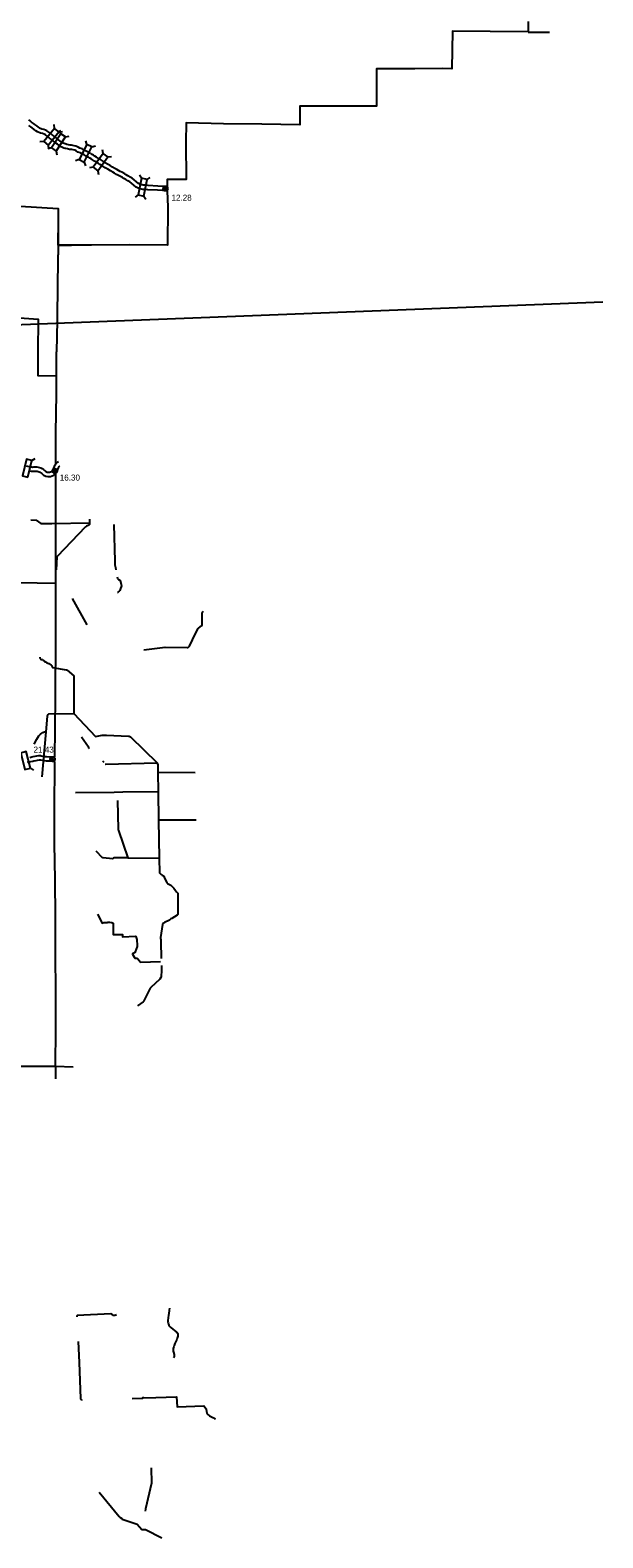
# Model space of a CAD drawing. Extents: x -939622 to -934245, y 1383184 to 1385301.
# Drawn here: x -936224 to -936103.7, y 1383921.9 to 1384238.5 of the extents above; entities that cross this region are included whole.
import ezdxf

# ---------------------------------------------------------------- set-up
doc = ezdxf.new("R2010")
doc.units = 0
for name, color, linetype in [('10', 7, 'Continuous'), ('2', 7, 'Continuous'), ('20', 7, 'Continuous'), ('25', 7, 'Continuous'), ('26', 7, 'Continuous'), ('35', 7, 'Continuous'), ('8', 7, 'Continuous'), ('Level 15', 7, 'Continuous'), ('Level 2', 7, 'Continuous'), ('Level 20', 7, 'Continuous'), ('Level 25', 7, 'Continuous'), ('Level 26', 7, 'Continuous')]:
    doc.layers.add(name, color=color, linetype=linetype)

msp = doc.modelspace()

# ---------------------------------------------------------------- linework, layer by layer
at = {"layer": '10'}
for points in [[(-936224.82, 1384147.05), (-936223.96, 1384146.84), (-936223.65, 1384146.79), (-936223.46, 1384146.77), (-936223.23, 1384146.78), (-936222.86, 1384146.8), (-936222.6, 1384146.8), (-936222.31, 1384146.76), (-936222, 1384146.69), (-936221.73, 1384146.6), (-936221.46, 1384146.45), (-936221.16, 1384146.26), (-936220.95, 1384146.07), (-936220.78, 1384145.93), (-936220.65, 1384145.83), (-936220.55, 1384145.78), (-936220.41, 1384145.72), (-936220.16, 1384145.67), (-936220.02, 1384145.67), (-936219.89, 1384145.68), (-936219.69, 1384145.74), (-936219.5, 1384145.84), (-936219.38, 1384145.93), (-936219.24, 1384146.06), (-936219.17, 1384146.15), (-936219.06, 1384146.33), (-936218.99, 1384146.53), (-936218.87, 1384146.89), (-936218.75, 1384147.2), (-936218.58, 1384147.43), (-936218.4, 1384147.63), (-936218.13, 1384147.87), (-936218.05, 1384147.92)], [(-936224.14, 1384145.96), (-936223.78, 1384145.9), (-936223.5, 1384145.87), (-936223.19, 1384145.88), (-936222.83, 1384145.9), (-936222.66, 1384145.9), (-936222.47, 1384145.88), (-936222.26, 1384145.83), (-936222.1, 1384145.78), (-936221.92, 1384145.67), (-936221.7, 1384145.54), (-936221.53, 1384145.39), (-936221.34, 1384145.22), (-936221.14, 1384145.08), (-936220.93, 1384144.96), (-936220.67, 1384144.86), (-936220.26, 1384144.77), (-936219.98, 1384144.77), (-936219.71, 1384144.8), (-936219.35, 1384144.9), (-936219.03, 1384145.06), (-936218.8, 1384145.23), (-936218.56, 1384145.46), (-936218.42, 1384145.65), (-936218.24, 1384145.95), (-936218.14, 1384146.25), (-936218.03, 1384146.57), (-936217.95, 1384146.76), (-936217.88, 1384146.87), (-936217.77, 1384147), (-936217.71, 1384147.05)], [(-936224.56, 1384084.76), (-936223.84, 1384084.92), (-936223.41, 1384085.02), (-936223.17, 1384085.07), (-936222.73, 1384085.15), (-936222.4, 1384085.21), (-936222.03, 1384085.27), (-936221.98, 1384085.27), (-936221.88, 1384085.27), (-936221.8, 1384085.25), (-936221.03, 1384085.11), (-936220.59, 1384085.07), (-936219.85, 1384085.04), (-936219.12, 1384085), (-936218.79, 1384084.97)], [(-936224.04, 1384085.8), (-936223.6, 1384085.9), (-936223.35, 1384085.95), (-936222.89, 1384086.04), (-936222.54, 1384086.09), (-936222.12, 1384086.16), (-936221.98, 1384086.17), (-936221.81, 1384086.17), (-936221.65, 1384086.14), (-936220.9, 1384086), (-936220.53, 1384085.96), (-936219.81, 1384085.94), (-936219.06, 1384085.9), (-936218.79, 1384085.87)]]:
    msp.add_lwpolyline(points, dxfattribs=at)
at = {"layer": '2'}
for points in [[(-936249.78, 1384202.29), (-936241.91, 1384201.99), (-936233.98, 1384201.73), (-936226.05, 1384201.54), (-936218.08, 1384201.04), (-936218.12, 1384193.34), (-936218.2, 1384185.42), (-936218.31, 1384177.53), (-936218.43, 1384170.98)], [(-936218.12, 1384193.34), (-936215.3, 1384193.36)], [(-936218.55, 1384147.51), (-936218.55, 1384154), (-936218.47, 1384162.04), (-936218.41, 1384169.98), (-936218.43, 1384170.98)], [(-936218.64, 1384102.77), (-936218.6, 1384106.94), (-936218.57, 1384114.33), (-936218.55, 1384122.38), (-936218.56, 1384130.28), (-936218.56, 1384138.17), (-936218.55, 1384145.41)], [(-936218.8, 1384085.91), (-936218.75, 1384091.62), (-936218.67, 1384098.78), (-936218.64, 1384102.77)], [(-936218.57, 1384034.52), (-936218.59, 1384036.57), (-936218.67, 1384044.36), (-936218.68, 1384052.23), (-936218.71, 1384060.13), (-936218.89, 1384067.67), (-936218.85, 1384075.85), (-936218.82, 1384083.68), (-936218.81, 1384084.96)], [(-936218.67, 1384020.92), (-936218.56, 1384028.79), (-936218.57, 1384034.52)], [(-936247.98, 1384021.32), (-936242.51, 1384021.26), (-936234.6, 1384021.11), (-936226.68, 1384020.97), (-936218.67, 1384020.92), (-936214.92, 1384020.82)], [(-936218.67, 1384020.92), (-936218.68, 1384018.26)]]:
    msp.add_lwpolyline(points, dxfattribs=at)
at = {"layer": '20'}
for p, q in [((-936223.61, 1384148.13), (-936222.94, 1384148.54)), ((-936223.93, 1384083.55), (-936223.24, 1384083.14))]:
    msp.add_line(p, q, dxfattribs=at)
for points in [[(-936224.44, 1384144.66), (-936223.61, 1384148.13), (-936224.77, 1384148.41), (-936225.6, 1384144.94)], [(-936223.93, 1384083.55), (-936224.81, 1384087), (-936225.96, 1384086.7), (-936225.08, 1384083.25)]]:
    msp.add_lwpolyline(points, close=True, dxfattribs=at)
at = {"layer": '26'}
for p, q in [((-936219.27, 1384145.96), (-936218.3, 1384145.96)), ((-936218.79, 1384145.47), (-936218.79, 1384146.45)), ((-936219.76, 1384085.43), (-936218.78, 1384085.43)), ((-936219.27, 1384084.94), (-936219.27, 1384085.91))]:
    msp.add_line(p, q, dxfattribs=at)
for centre in [(-936218.79, 1384145.96), (-936219.27, 1384085.43)]:
    msp.add_circle(centre, 0.487, dxfattribs=at)
at = {"layer": '35'}
msp.add_line((-936242.22, 1384176.07), (-936103.66, 1384181.49), dxfattribs=at)
for points in [[(-936223.8, 1384135.66), (-936222.72, 1384135.6), (-936221.74, 1384134.89), (-936219.45, 1384134.94), (-936211.49, 1384135.02)], [(-936211.51, 1384135.79), (-936211.49, 1384135.02), (-936211.52, 1384134.76), (-936211.53, 1384134.71), (-936211.59, 1384134.63), (-936211.68, 1384134.54), (-936211.77, 1384134.49), (-936211.97, 1384134.42), (-936212.16, 1384134.35), (-936212.32, 1384134.23), (-936218.33, 1384128.01), (-936218.38, 1384127.91), (-936218.54, 1384125.18)], [(-936206.38, 1384134.73), (-936206.21, 1384127), (-936206.16, 1384126.24), (-936206.06, 1384125.7), (-936205.96, 1384125.15)], [(-936205.67, 1384123.7), (-936205.63, 1384123.46), (-936205.59, 1384123.37), (-936205.52, 1384123.27), (-936205.44, 1384123.17), (-936205.08, 1384122.91), (-936205.02, 1384122.85), (-936204.99, 1384122.79), (-936204.97, 1384122.73), (-936204.84, 1384122.12), (-936204.8, 1384121.83), (-936205.04, 1384121.08), (-936205.15, 1384120.85), (-936205.22, 1384120.75), (-936205.27, 1384120.7), (-936205.45, 1384120.57), (-936205.48, 1384120.54), (-936205.5, 1384120.49), (-936205.52, 1384120.41), (-936205.51, 1384120.38), (-936205.47, 1384120.33)], [(-936215.18, 1384119.13), (-936212.06, 1384113.63)], [(-936189.21, 1384111.81), (-936188.71, 1384112.83), (-936188.61, 1384112.94), (-936188.01, 1384113.44), (-936187.87, 1384113.64), (-936187.82, 1384113.78), (-936187.81, 1384113.9), (-936187.87, 1384115.91), (-936187.85, 1384116.1), (-936187.8, 1384116.24), (-936187.72, 1384116.36), (-936187.59, 1384116.53)], [(-936200.11, 1384108.37), (-936195.62, 1384108.95), (-936190.99, 1384108.88), (-936190.87, 1384108.89), (-936190.78, 1384108.93), (-936190.7, 1384108.97), (-936190.57, 1384109.1), (-936190.51, 1384109.18), (-936189.21, 1384111.81)], [(-936221.94, 1384106.87), (-936221.91, 1384106.66), (-936221.82, 1384106.48), (-936221.78, 1384106.45), (-936221.56, 1384106.35), (-936221.38, 1384106.35), (-936221.3, 1384106.31), (-936221.21, 1384106.24), (-936221.13, 1384106.17), (-936221.04, 1384106.04), (-936220.97, 1384105.95), (-936220.88, 1384105.88), (-936220.77, 1384105.84), (-936220.57, 1384105.71), (-936220.39, 1384105.63), (-936220.32, 1384105.6), (-936220.27, 1384105.56), (-936220.07, 1384105.49), (-936219.59, 1384105.17), (-936219.51, 1384105.06)], [(-936219.51, 1384105.06), (-936219.31, 1384104.64), (-936216.4, 1384104.21), (-936216.3, 1384104.18), (-936216.18, 1384104.11), (-936214.83, 1384102.92), (-936214.79, 1384102.85), (-936214.82, 1384094.98)], [(-936214.8, 1384099.47), (-936214.81, 1384099), (-936214.81, 1384096.98), (-936214.82, 1384094.98), (-936214.82, 1384094.98), (-936210.24, 1384090.15), (-936208.81, 1384090.45), (-936207.91, 1384090.49), (-936203.31, 1384090.28), (-936203.14, 1384090.26), (-936203.01, 1384090.21), (-936202.9, 1384090.12), (-936197.31, 1384084.62), (-936197.26, 1384084.54), (-936197.2, 1384084.41), (-936197.16, 1384084.26), (-936197.13, 1384082.64)], [(-936221.48, 1384081.7), (-936220.59, 1384091.19), (-936220.35, 1384094.42), (-936220.32, 1384094.51), (-936220.2, 1384094.8), (-936220.08, 1384094.93), (-936214.82, 1384094.98)], [(-936223.13, 1384088.55), (-936222.6, 1384089.63), (-936222.15, 1384090.32), (-936221.78, 1384090.68), (-936221.52, 1384090.9), (-936221.34, 1384091.01), (-936221.16, 1384091.08), (-936220.99, 1384091.15), (-936220.84, 1384091.18), (-936220.75, 1384091.2), (-936220.59, 1384091.19)], [(-936213.2, 1384090.12), (-936211.73, 1384088.04), (-936211.71, 1384087.88), (-936211.7, 1384087.83), (-936211.58, 1384087.63)], [(-936208.4, 1384084.69), (-936208.69, 1384085.03)], [(-936208.2, 1384084.39), (-936208.14, 1384084.39), (-936197.31, 1384084.62)], [(-936189.28, 1384082.58), (-936197.13, 1384082.64)], [(-936197.13, 1384082.64), (-936197.09, 1384078.57), (-936197, 1384072.62)], [(-936197.09, 1384078.57), (-936204.52, 1384078.48), (-936206.34, 1384078.39), (-936214.44, 1384078.32)], [(-936205.59, 1384076.75), (-936205.5, 1384070.73), (-936205.48, 1384070.59), (-936205.45, 1384070.51), (-936205.41, 1384070.43), (-936203.42, 1384064.72), (-936196.87, 1384064.65)], [(-936189.1, 1384072.6), (-936197, 1384072.62)], [(-936197, 1384072.62), (-936196.87, 1384064.65)], [(-936203.42, 1384064.72), (-936206.3, 1384064.68), (-936206.43, 1384064.6), (-936206.63, 1384064.5), (-936206.68, 1384064.49), (-936208.6, 1384064.67), (-936208.68, 1384064.67), (-936208.73, 1384064.69), (-936208.76, 1384064.71), (-936210.13, 1384066.07)], [(-936196.87, 1384064.65), (-936196.79, 1384061.54), (-936196.53, 1384061.27), (-936196.42, 1384061.17), (-936196.27, 1384061.07), (-936196.13, 1384061), (-936195.96, 1384060.89), (-936195.91, 1384060.84), (-936195.79, 1384060.66), (-936195.25, 1384059.44), (-936195.22, 1384059.39), (-936195.13, 1384059.33), (-936194.72, 1384059.13), (-936194.57, 1384059.04), (-936194.44, 1384058.94), (-936194.14, 1384058.66), (-936193.78, 1384058.31), (-936193.41, 1384057.85), (-936193.21, 1384057.55)], [(-936193.21, 1384057.55), (-936193.07, 1384057.43), (-936193, 1384057.34), (-936192.98, 1384057.31), (-936192.95, 1384052.78), (-936193.09, 1384052.64)], [(-936209.81, 1384052.88), (-936208.84, 1384050.97), (-936208.47, 1384051.1), (-936208.36, 1384051.12), (-936207.79, 1384051.15), (-936207.63, 1384051.18), (-936207.31, 1384051.19), (-936206.96, 1384051.14), (-936206.79, 1384051.1), (-936206.7, 1384051.07), (-936206.51, 1384050.98), (-936206.51, 1384048.57), (-936204.55, 1384048.61), (-936204.55, 1384048.13), (-936201.87, 1384048.25), (-936201.83, 1384048.24), (-936201.77, 1384048.22), (-936201.74, 1384048.18), (-936201.71, 1384048.1), (-936201.67, 1384047.98), (-936201.59, 1384047.55), (-936201.54, 1384047.16), (-936201.5, 1384046.62), (-936201.47, 1384046.28), (-936201.47, 1384046.07), (-936201.89, 1384044.93), (-936201.93, 1384044.83), (-936202.45, 1384044.56), (-936202.5, 1384044.51), (-936202.5, 1384044.48), (-936202.06, 1384043.73), (-936202.02, 1384043.69), (-936201.97, 1384043.65), (-936201.9, 1384043.63), (-936201.59, 1384043.61), (-936201.54, 1384043.59), (-936201.45, 1384043.52), (-936201.01, 1384043.09), (-936200.97, 1384043.01), (-936200.91, 1384042.88), (-936200.88, 1384042.84), (-936200.84, 1384042.82), (-936200.81, 1384042.81), (-936196.59, 1384042.92)], [(-936193.09, 1384052.64), (-936194.2, 1384051.93), (-936194.39, 1384051.9), (-936194.6, 1384051.71), (-936194.7, 1384051.59), (-936195.75, 1384051.13), (-936195.96, 1384051.01), (-936196.11, 1384050.91), (-936196.15, 1384050.82), (-936196.2, 1384050.71), (-936196.6, 1384047.99), (-936196.6, 1384047.81), (-936196.53, 1384047.49), (-936196.52, 1384047.31), (-936196.53, 1384047.11), (-936196.42, 1384043.53)], [(-936196.41, 1384042.05), (-936196.39, 1384041.95), (-936196.41, 1384041.53), (-936196.4, 1384040.88), (-936196.42, 1384039.91), (-936196.46, 1384039.68), (-936196.52, 1384039.53), (-936196.72, 1384039.24), (-936198.62, 1384037.46), (-936198.75, 1384037.3)], [(-936198.73, 1384037.33), (-936198.93, 1384037.02), (-936198.98, 1384036.9), (-936200.06, 1384034.69), (-936200.12, 1384034.59), (-936200.25, 1384034.44), (-936201.44, 1384033.59)], [(-936194.68, 1383970.14), (-936194.76, 1383969.69), (-936194.87, 1383968.92), (-936194.9, 1383968.62), (-936194.98, 1383968.09), (-936195.02, 1383967.5), (-936195.02, 1383967.23), (-936195, 1383967.02), (-936194.94, 1383966.79), (-936194.83, 1383966.54), (-936194.65, 1383966.27), (-936194.4, 1383966.03), (-936194.01, 1383965.72), (-936193.32, 1383965.15), (-936193.19, 1383965.05), (-936193.02, 1383964.87), (-936192.97, 1383964.76), (-936192.92, 1383964.55), (-936192.93, 1383964.24), (-936193.07, 1383963.8), (-936193.17, 1383963.56), (-936193.55, 1383962.67), (-936193.7, 1383962.28), (-936193.82, 1383962.03), (-936193.89, 1383961.86), (-936193.94, 1383961.67), (-936193.95, 1383961.56), (-936193.94, 1383961.43), (-936193.9, 1383961.11), (-936193.85, 1383960.85), (-936193.72, 1383960.39), (-936193.72, 1383960.14), (-936193.74, 1383959.99), (-936193.85, 1383959.69)], [(-936205.86, 1383968.7), (-936205.94, 1383968.66), (-936206.15, 1383968.61), (-936206.27, 1383968.6), (-936206.46, 1383968.6), (-936206.76, 1383968.81), (-936206.91, 1383968.88), (-936207, 1383968.9), (-936214.08, 1383968.61), (-936214.11, 1383968.58), (-936214.16, 1383968.5), (-936214.17, 1383968.48), (-936214.17, 1383968.3)], [(-936213.91, 1383963.13), (-936213.71, 1383958.71), (-936213.39, 1383951.12), (-936213.38, 1383951.06), (-936213.27, 1383950.93), (-936213.22, 1383950.81), (-936213.2, 1383950.7)], [(-936202.52, 1383951.14), (-936200.35, 1383951.2), (-936200.31, 1383951.23), (-936200.3, 1383951.32), (-936200.28, 1383951.36), (-936200.24, 1383951.38), (-936200.2, 1383951.38), (-936200.16, 1383951.38), (-936200.15, 1383951.37), (-936200.11, 1383951.3), (-936200.07, 1383951.26), (-936197.54, 1383951.33), (-936193.2, 1383951.48), (-936193.1, 1383949.38), (-936187.48, 1383949.6), (-936187, 1383949.01), (-936186.98, 1383948.94), (-936186.83, 1383948.02), (-936186.8, 1383947.96), (-936186.63, 1383947.76), (-936186.31, 1383947.52), (-936185.99, 1383947.35), (-936185.43, 1383947.12), (-936185.25, 1383946.98), (-936185.04, 1383946.86), (-936185.03, 1383946.85)], [(-936198.56, 1383936.56), (-936198.46, 1383933.38), (-936199.76, 1383928), (-936199.77, 1383927.91), (-936199.82, 1383927.52)], [(-936209.5, 1383931.51), (-936205.3, 1383926.37), (-936205.08, 1383926.19), (-936204.73, 1383925.92), (-936204.61, 1383925.84), (-936201.52, 1383924.76), (-936200.52, 1383923.64), (-936199.76, 1383923.67), (-936196.32, 1383921.89)]]:
    msp.add_lwpolyline(points, dxfattribs=at)
at = {"layer": '8'}
for points in [[(-936242.19, 1384170.56), (-936242.19, 1384174.56), (-936234.28, 1384174.33), (-936234.19, 1384178.29), (-936226.24, 1384178.09), (-936222.27, 1384177.82), (-936222.35, 1384170.96)], [(-936222.35, 1384170.96), (-936222.34, 1384166.02), (-936218.44, 1384165.89)], [(-936248.93, 1384115.17), (-936242.49, 1384114.94), (-936242.5, 1384122.79), (-936234.4, 1384122.65), (-936226.39, 1384122.5), (-936218.55, 1384122.37)]]:
    msp.add_lwpolyline(points, dxfattribs=at)
at = {"layer": 'Level 15'}
for points in [[(-936211.77, 1384211.87), (-936211.97, 1384211.98), (-936212.07, 1384212.02), (-936212.18, 1384212.08), (-936212.65, 1384212.31), (-936212.75, 1384212.37), (-936212.95, 1384212.5), (-936213.3, 1384212.68), (-936213.44, 1384212.78), (-936213.93, 1384212.92), (-936214.32, 1384213.16), (-936214.62, 1384213.31), (-936214.93, 1384213.35), (-936215.22, 1384213.42), (-936215.43, 1384213.46), (-936215.68, 1384213.48), (-936216.12, 1384213.57), (-936216.48, 1384213.64), (-936216.63, 1384213.69), (-936216.88, 1384213.75), (-936217.16, 1384213.85), (-936217.46, 1384213.99), (-936217.67, 1384214.14), (-936217.96, 1384214.33), (-936218.24, 1384214.54), (-936218.58, 1384214.76), (-936218.92, 1384215.03), (-936219.13, 1384215.26), (-936219.46, 1384215.5), (-936219.7, 1384215.69), (-936219.89, 1384215.85), (-936220.11, 1384216.03), (-936220.31, 1384216.17), (-936220.43, 1384216.28), (-936220.74, 1384216.51), (-936220.88, 1384216.6), (-936221.04, 1384216.67), (-936221.36, 1384216.78), (-936221.78, 1384216.9), (-936222.4, 1384217.15), (-936222.75, 1384217.38), (-936223.12, 1384217.67), (-936223.54, 1384217.97), (-936223.8, 1384218.19), (-936224.24, 1384218.48)], [(-936211.35, 1384212.66), (-936211.58, 1384212.79), (-936211.68, 1384212.83), (-936211.78, 1384212.88), (-936212.21, 1384213.1), (-936212.28, 1384213.14), (-936212.51, 1384213.28), (-936212.84, 1384213.45), (-936213.05, 1384213.6), (-936213.56, 1384213.75), (-936213.87, 1384213.94), (-936214.35, 1384214.18), (-936214.76, 1384214.23), (-936215.03, 1384214.3), (-936215.31, 1384214.35), (-936215.55, 1384214.37), (-936215.94, 1384214.45), (-936216.26, 1384214.51), (-936216.39, 1384214.56), (-936216.61, 1384214.61), (-936216.81, 1384214.68), (-936217.01, 1384214.77), (-936217.16, 1384214.88), (-936217.44, 1384215.07), (-936217.73, 1384215.28), (-936218.05, 1384215.5), (-936218.31, 1384215.69), (-936218.53, 1384215.93), (-936218.92, 1384216.21), (-936219.13, 1384216.39), (-936219.33, 1384216.55), (-936219.56, 1384216.73), (-936219.74, 1384216.87), (-936219.86, 1384216.98), (-936220.23, 1384217.26), (-936220.46, 1384217.4), (-936220.72, 1384217.51), (-936221.09, 1384217.64), (-936221.49, 1384217.75), (-936221.98, 1384217.95), (-936222.23, 1384218.12), (-936222.59, 1384218.39), (-936222.98, 1384218.68), (-936223.26, 1384218.91), (-936223.68, 1384219.19), (-936223.95, 1384219.44), (-936224.22, 1384219.7)], [(-936195.2, 1384204.77), (-936197.22, 1384204.88), (-936199.28, 1384204.98), (-936199.71, 1384205.08), (-936200.03, 1384205.05), (-936200.33, 1384205.07), (-936200.58, 1384205.13), (-936201.01, 1384205.2), (-936201.39, 1384205.42), (-936201.67, 1384205.55), (-936202.2, 1384205.97), (-936202.67, 1384206.39), (-936203.03, 1384206.66), (-936203.44, 1384206.89), (-936203.86, 1384207.14), (-936204.26, 1384207.34), (-936204.56, 1384207.57), (-936205.14, 1384207.86), (-936205.44, 1384208), (-936205.86, 1384208.22), (-936206.24, 1384208.46), (-936206.63, 1384208.71), (-936207.12, 1384208.96), (-936207.63, 1384209.32), (-936208.19, 1384209.61), (-936208.69, 1384209.92), (-936209.05, 1384210.15), (-936209.3, 1384210.32), (-936209.68, 1384210.6), (-936210.04, 1384210.79), (-936210.49, 1384211.03), (-936210.89, 1384211.28), (-936211.17, 1384211.49), (-936211.42, 1384211.66), (-936211.79, 1384211.88), (-936211.8, 1384211.88)], [(-936195.15, 1384205.67), (-936197.18, 1384205.77), (-936199.16, 1384205.88), (-936199.65, 1384205.99), (-936200.03, 1384205.96), (-936200.21, 1384205.97), (-936200.41, 1384206.01), (-936200.7, 1384206.06), (-936200.98, 1384206.22), (-936201.19, 1384206.32), (-936201.62, 1384206.66), (-936202.1, 1384207.08), (-936202.54, 1384207.42), (-936202.99, 1384207.67), (-936203.43, 1384207.94), (-936203.79, 1384208.11), (-936204.08, 1384208.33), (-936204.74, 1384208.66), (-936205.03, 1384208.81), (-936205.41, 1384209.01), (-936205.75, 1384209.22), (-936206.18, 1384209.49), (-936206.66, 1384209.73), (-936207.16, 1384210.09), (-936207.74, 1384210.4), (-936208.22, 1384210.68), (-936208.56, 1384210.9), (-936208.78, 1384211.05), (-936209.2, 1384211.36), (-936209.61, 1384211.58), (-936210.04, 1384211.81), (-936210.38, 1384212.02), (-936210.65, 1384212.23), (-936210.94, 1384212.42), (-936211.32, 1384212.65)]]:
    msp.add_lwpolyline(points, dxfattribs=at)
at = {"layer": 'Level 2'}
for points in [[(-936119.35, 1384240.36), (-936119.35, 1384238.17), (-936119.35, 1384238.09)], [(-936119.35, 1384238.17), (-936127.31, 1384238.25), (-936135.25, 1384238.31), (-936135.39, 1384230.4), (-936137.36, 1384230.45)], [(-936119.35, 1384238.09), (-936114.87, 1384238.1)], [(-936137.36, 1384230.45), (-936143.18, 1384230.38), (-936151.21, 1384230.36), (-936151.22, 1384222.54), (-936159.25, 1384222.57), (-936167.29, 1384222.58), (-936167.31, 1384218.61), (-936175.3, 1384218.74), (-936183.32, 1384218.87), (-936191.22, 1384219.03), (-936191.25, 1384215.02), (-936191.23, 1384207.15), (-936193.58, 1384207.16)], [(-936195.16, 1384204.78), (-936195.08, 1384201.37), (-936195.15, 1384193.39), (-936203.19, 1384193.4), (-936211.09, 1384193.37), (-936218.12, 1384193.36), (-936218.13, 1384189.25)], [(-936193.58, 1384207.16), (-936195.21, 1384207.14), (-936195.18, 1384205.68)], [(-936249.78, 1384202.29), (-936241.91, 1384201.99), (-936233.98, 1384201.73), (-936226.05, 1384201.54), (-936218.08, 1384201.04), (-936218.11, 1384195.93)], [(-936218.12, 1384193.36), (-936218.11, 1384195.93)]]:
    msp.add_lwpolyline(points, dxfattribs=at)
at = {"layer": 'Level 20'}
for p, q in [((-936218.85, 1384217.88), (-936218.92, 1384218.67)), ((-936217.94, 1384217.13), (-936217.15, 1384217.2)), ((-936217.56, 1384216.77), (-936217.73, 1384217.54)), ((-936221.13, 1384215.14), (-936221.91, 1384215.07)), ((-936219.51, 1384213.78), (-936220.29, 1384213.62)), ((-936220.21, 1384214.38), (-936220.14, 1384213.59)), ((-936216.57, 1384216.12), (-936215.79, 1384216.28)), ((-936212.07, 1384214.52), (-936212.31, 1384215.27)), ((-936211.01, 1384213.98), (-936210.26, 1384214.23)), ((-936218.52, 1384213.13), (-936218.36, 1384212.36)), ((-936213.68, 1384211.34), (-936214.44, 1384211.1)), ((-936212.62, 1384210.81), (-936212.38, 1384210.05)), ((-936208.61, 1384212.58), (-936208.74, 1384213.36)), ((-936207.66, 1384211.88), (-936206.87, 1384212)), ((-936210.72, 1384209.71), (-936211.5, 1384209.58)), ((-936209.76, 1384209), (-936209.64, 1384208.22)), ((-936200.57, 1384207.4), (-936201.01, 1384208.06)), ((-936199.41, 1384207.16), (-936198.75, 1384207.6)), ((-936201.28, 1384203.91), (-936201.94, 1384203.47)), ((-936200.11, 1384203.67), (-936199.67, 1384203.01))]:
    msp.add_line(p, q, dxfattribs=at)
for points in [[(-936220.21, 1384214.38), (-936217.94, 1384217.13), (-936218.85, 1384217.88), (-936221.13, 1384215.14)], [(-936217.56, 1384216.77), (-936219.51, 1384213.78), (-936218.52, 1384213.13), (-936216.57, 1384216.12)], [(-936212.62, 1384210.81), (-936211.01, 1384213.98), (-936212.07, 1384214.52), (-936213.68, 1384211.34)], [(-936208.61, 1384212.58), (-936210.72, 1384209.71), (-936209.76, 1384209), (-936207.66, 1384211.88)], [(-936200.57, 1384207.4), (-936201.28, 1384203.91), (-936200.11, 1384203.67), (-936199.41, 1384207.16)]]:
    msp.add_lwpolyline(points, close=True, dxfattribs=at)
at = {"layer": 'Level 26'}
for p, q in [((-936196.03, 1384205.24), (-936195.05, 1384205.24)), ((-936195.54, 1384204.75), (-936195.54, 1384205.72))]:
    msp.add_line(p, q, dxfattribs=at)
msp.add_circle((-936195.54, 1384205.24), 0.487, dxfattribs=at)

# ---------------------------------------------------------------- texts
at = {"layer": '25'}
for s, p in [('16.30', (-936217.75, 1384143.92)), ('21.43', (-936223.26, 1384086.79))]:
    msp.add_text(s, height=1.267, dxfattribs=at).set_placement(p)
at = {"layer": 'Level 25'}
msp.add_text('12.28', height=1.267, dxfattribs=at).set_placement((-936194.28, 1384202.7))

doc.saveas('drawing.dxf')
